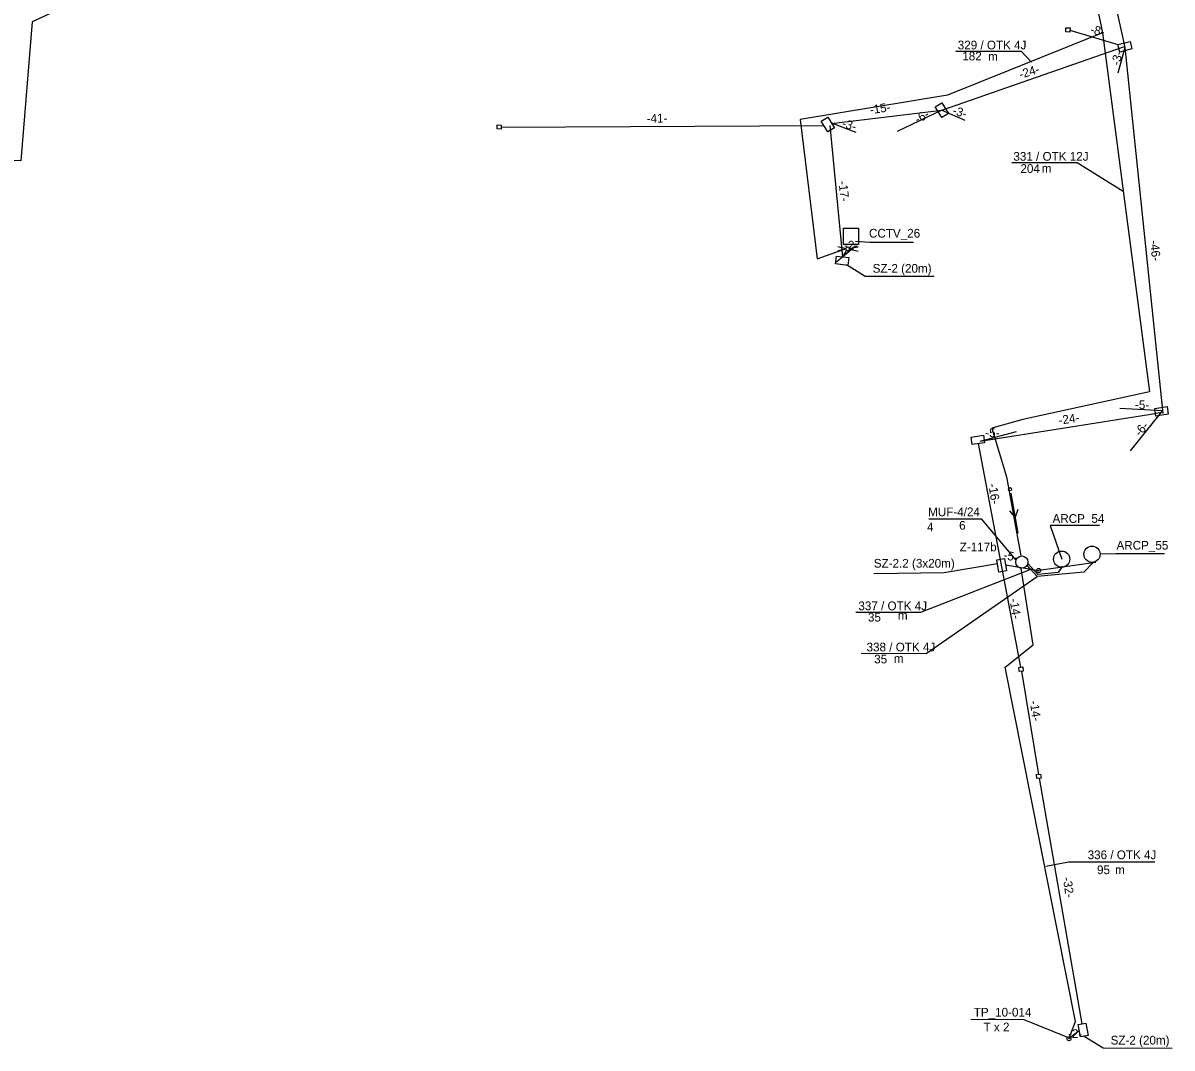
# Model space of a CAD drawing. Extents: x 6494530 to 6506885, y 5884901 to 5892312.
# Drawn here: x 6500365.8 to 6500507.5, y 5886767.5 to 5886893.9 of the extents above; entities that cross this region are included whole.
import ezdxf

# ---------------------------------------------------------------- set-up
doc = ezdxf.new("R2010")
doc.units = 0
for name, color, linetype in [('kabel OTK do tab pasaż', 7, 'Continuous'), ('kabel W KANALIZACJI ISTN', 7, 'Continuous'), ('kamera CCTV', 7, 'Continuous'), ('kamery ARCP_nowe', 7, 'Continuous'), ('Kanalizacja_proj', 7, 'Continuous'), ('NOWY OPIS ZŁĄCZA', 7, 'Continuous'), ('opis ARCP', 7, 'Continuous'), ('opis CCTV', 7, 'Continuous'), ('opis kabla infopasażer_OTK', 7, 'Continuous'), ('opis PS', 7, 'Continuous'), ('opis SZ-2', 7, 'Continuous'), ('opis SZ-2_2', 7, 'Continuous'), ('opis tablic inf przystankowej', 7, 'Continuous'), ('proj wysięgnik', 7, 'Continuous'), ('projektowany słup_do_kamery ARCP', 7, 'Continuous'), ('SKR-2', 7, 'Continuous'), ('Tekst2', 7, 'Continuous'), ('Warstwa 59', 7, 'Continuous'), ('Warstwa 62', 7, 'Continuous'), ('WOJEWÓDZKIE', 7, 'Continuous')]:
    doc.layers.add(name, color=color, linetype=linetype)

# ---------------------------------------------------------------- blocks, each defined once
blk = doc.blocks.new('ELSLP1_3')
at = {"layer": 'Warstwa 59'}
blk.add_circle((0, 0), 0.2, dxfattribs=at)
blk = doc.blocks.new('ELKIE1')
at = {"layer": 'Warstwa 59'}
blk.add_line((0.5, 0), (5.5, 0), dxfattribs=at)
blk.add_lwpolyline([(2.63, 0.5), (3.5, 0), (2.63, -0.5)], dxfattribs=at)
blk = doc.blocks.new('ELLATA_301')
at = {"layer": 'Warstwa 59'}
for p, q in [((-1.25, 0.25), (-0.24, 0.05)), ((1.25, 0.25), (0.25, 0.05)), ((-0.25, -0.05), (-1.25, -0.25)), ((0.24, -0.05), (1.25, -0.25))]:
    blk.add_line(p, q, dxfattribs=at)
blk.add_circle((0, 0), 0.25, dxfattribs=at)

msp = doc.modelspace()

# ---------------------------------------------------------------- linework, layer by layer
at = {"layer": 'kabel OTK do tab pasaż'}
for points in [[(6500487.34, 5886948.09), (6500498.95, 5886892.7), (6500479.81, 5886885.04), (6500461.64, 5886882.01), (6500463.76, 5886864.85), (6500467.31, 5886866.13)], [(6500498.95, 5886892.7), (6500504.72, 5886848.46), (6500489.12, 5886845.02), (6500485.31, 5886843.98), (6500487.1, 5886837.95), (6500488.88, 5886828.22)], [(6500497.79, 5886827.4), (6500496.62, 5886826.19), (6500490.88, 5886825.68), (6500489.61, 5886827.08)], [(6500493.99, 5886826.96), (6500493.48, 5886826.18), (6500490.96, 5886825.92), (6500489.69, 5886827.32)], [(6500494.81, 5886768.66), (6500495.6, 5886770.79), (6500486.94, 5886814.47), (6500490.41, 5886817.25), (6500488.89, 5886826.65)]]:
    msp.add_lwpolyline(points, dxfattribs=at)
at = {"layer": 'kabel W KANALIZACJI ISTN'}
msp.add_lwpolyline([(6500462.5, 5886937.99), (6500461.18, 5886937.5), (6500366.93, 5886894.06), (6500365.54, 5886876.94), (6500309.61, 5886878.56), (6500172.98, 5886882.25), (6500149.6, 5886882.33), (6500092.15, 5886883.59), (6500064.17, 5886878.79), (6500044.52, 5886871.14), (6500004.6, 5886853.38), (6500010.59, 5886841.85), (6500004.26, 5886839.17), (6500001.73, 5886830.88), (6499991.08, 5886822.6), (6499990.45, 5886820.26), (6499985.2, 5886819)], dxfattribs=at)
msp.add_circle((6500488.99, 5886827.45), 0.757, dxfattribs=at)
at = {"layer": 'kamera CCTV'}
msp.add_lwpolyline([(6500467.01, 5886868.61), (6500468.85, 5886868.61), (6500468.85, 5886866.62), (6500467.01, 5886866.62)], close=True, dxfattribs=at)
at = {"layer": 'kamery ARCP_nowe'}
for centre in [(6500493.91, 5886827.81), (6500497.65, 5886828.41)]:
    msp.add_circle(centre, 1, dxfattribs=at)
at = {"layer": 'Kanalizacja_proj'}
for p, q in [((6500489.57, 5886945.82), (6500501.7, 5886890.91)), ((6500479.12, 5886883.19), (6500501.66, 5886891.03)), ((6500501.7, 5886890.91), (6500500.82, 5886887.72)), ((6500501.7, 5886890.91), (6500506.4, 5886845.77)), ((6500465.49, 5886881.55), (6500479.12, 5886883.19)), ((6500479.12, 5886883.19), (6500473.63, 5886880.55)), ((6500479.12, 5886883.19), (6500481.98, 5886881.95)), ((6500468.45, 5886866.41), (6500466.13, 5886864.42)), ((6500483.86, 5886842.37), (6500504.67, 5886845.65)), ((6500501.06, 5886846.44), (6500506.38, 5886846.13)), ((6500502.4, 5886841.17), (6500506.38, 5886846.13)), ((6500504.67, 5886845.65), (6500506.24, 5886845.93)), ((6500483.86, 5886842.37), (6500488.34, 5886843.54))]:
    msp.add_line(p, q, dxfattribs=at)
for points in [[(6500494.91, 5886892.81), (6500494.41, 5886892.84), (6500494.44, 5886893.34), (6500494.94, 5886893.31)], [(6500424.76, 5886880.84), (6500424.26, 5886880.86), (6500424.28, 5886881.36), (6500424.78, 5886881.33)], [(6500489.17, 5886814.01), (6500488.67, 5886813.96), (6500488.61, 5886814.45), (6500489.11, 5886814.51)], [(6500491.36, 5886800.81), (6500490.86, 5886800.75), (6500490.81, 5886801.25), (6500491.3, 5886801.31)]]:
    msp.add_lwpolyline(points, close=True, dxfattribs=at)
at = {"layer": 'opis ARCP'}
for points in [[(6500498.56, 5886831.96), (6500492.48, 5886831.94), (6500493.93, 5886827.81)], [(6500506.6, 5886828.47), (6500500.58, 5886828.48), (6500498.67, 5886828.44)]]:
    msp.add_lwpolyline(points, dxfattribs=at)
at = {"layer": 'opis CCTV'}
msp.add_lwpolyline([(6500475.61, 5886866.84), (6500470.24, 5886866.87), (6500468.48, 5886867)], dxfattribs=at)
at = {"layer": 'opis kabla infopasażer_OTK'}
for points in [[(6500480.87, 5886890.47), (6500488.91, 5886890.45), (6500490.18, 5886889.09)], [(6500487.77, 5886876.73), (6500495.81, 5886876.72), (6500501.49, 5886873.19)], [(6500468.52, 5886821.27), (6500476.55, 5886821.25), (6500490.21, 5886826.6)], [(6500469.18, 5886816.21), (6500477.21, 5886816.19), (6500490.88, 5886825.68)], [(6500491.94, 5886789.96), (6500494.74, 5886790.48), (6500505.41, 5886790.46)]]:
    msp.add_lwpolyline(points, dxfattribs=at)
at = {"layer": 'opis PS'}
msp.add_lwpolyline([(6500477.53, 5886832.77), (6500477.53, 5886832.77), (6500477.53, 5886832.77), (6500477.53, 5886832.77), (6500483.98, 5886832.77), (6500488.27, 5886827.69)], dxfattribs=at)
at = {"layer": 'opis SZ-2'}
for points in [[(6500467.35, 5886864.14), (6500469.66, 5886862.71), (6500478.17, 5886862.69)], [(6500496.69, 5886768.97), (6500499.01, 5886767.54), (6500507.52, 5886767.52)]]:
    msp.add_lwpolyline(points, dxfattribs=at)
at = {"layer": 'opis SZ-2_2'}
msp.add_lwpolyline([(6500470.72, 5886826.04), (6500479.4, 5886826.18), (6500486.01, 5886827.28)], dxfattribs=at)
at = {"layer": 'opis tablic inf przystankowej'}
msp.add_lwpolyline([(6500494.65, 5886768.83), (6500489.29, 5886771.01), (6500482.69, 5886771.03)], dxfattribs=at)
at = {"layer": 'proj wysięgnik'}
msp.add_line((6500498.12, 5886827.4), (6500491.07, 5886826.41), dxfattribs=at)
at = {"layer": 'projektowany słup_do_kamery ARCP'}
msp.add_circle((6500491.07, 5886826.41), 0.25, dxfattribs=at)
at = {"layer": 'SKR-2'}
for points in [[(6500501.09, 5886890.34), (6500500.85, 5886891.26), (6500502.34, 5886891.65), (6500502.58, 5886890.72)], [(6500478.32, 5886883.58), (6500479.13, 5886884.08), (6500479.94, 5886882.77), (6500479.13, 5886882.27)], [(6500464.26, 5886881.82), (6500465.07, 5886882.32), (6500465.88, 5886881.01), (6500465.07, 5886880.5)], [(6500466.01, 5886864.22), (6500466.12, 5886865.17), (6500467.65, 5886864.99), (6500467.54, 5886864.04)], [(6500505.54, 5886845.44), (6500505.39, 5886846.38), (6500506.92, 5886846.62), (6500507.06, 5886845.68)], [(6500482.88, 5886841.93), (6500482.73, 5886842.87), (6500484.26, 5886843.11), (6500484.4, 5886842.17)], [(6500487.09, 5886826.36), (6500486.14, 5886826.21), (6500485.91, 5886827.73), (6500486.85, 5886827.88)], [(6500495.94, 5886770.4), (6500496.88, 5886770.57), (6500497.16, 5886769.06), (6500496.22, 5886768.88)]]:
    msp.add_lwpolyline(points, close=True, dxfattribs=at)
at = {"layer": 'Tekst2'}
for p, q in [((6500494.93, 5886893.06), (6500500.85, 5886891.26)), ((6500424.77, 5886881.08), (6500464.6, 5886881.27)), ((6500465.29, 5886881.3), (6500466.88, 5886865.05)), ((6500465.6, 5886881.57), (6500468.5, 5886880.46)), ((6500467.37, 5886865.9), (6500466.88, 5886865.05)), ((6500467.18, 5886865.34), (6500466.91, 5886865.1)), ((6500467.18, 5886865.32), (6500468.45, 5886866.41)), ((6500488.86, 5886814.48), (6500483.64, 5886842.05)), ((6500486.97, 5886827.12), (6500491.07, 5886826.41)), ((6500488.95, 5886813.99), (6500491.06, 5886801.23)), ((6500491.11, 5886800.78), (6500496.41, 5886770.49)), ((6500496.08, 5886769.64), (6500494.83, 5886768.69))]:
    msp.add_line(p, q, dxfattribs=at)
at = {"layer": 'Warstwa 62'}
msp.add_circle((6500494.8, 5886768.67), 0.25, dxfattribs=at)

# ---------------------------------------------------------------- block references
at = {"layer": 'Warstwa 59'}
for name, p, xscale, yscale, rotation in [('ELLATA_301', (6500467.55, 5886866.07), 0.9999986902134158, 0.9999986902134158, -1.2452772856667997), ('ELKIE1', (6500487.53, 5886836.43), 1.0000002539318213, 1.0000002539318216, -79.63692601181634)]:
    msp.add_blockref(name, p, dxfattribs=dict(at, xscale=xscale, yscale=yscale, rotation=rotation))
msp.add_blockref('ELSLP1_3', (6500487.53, 5886836.43), dxfattribs=at)

# ---------------------------------------------------------------- texts
at = {"layer": 'NOWY OPIS ZŁĄCZA'}
msp.add_text('Z-117b', height=1.075, dxfattribs=at).set_placement((6500481.33, 5886828.77))
at = {"layer": 'opis ARCP'}
for s, p in [('ARCP_54', (6500492.78, 5886832.28)), ('ARCP_55', (6500500.67, 5886828.98))]:
    msp.add_text(s, height=1.075, dxfattribs=at).set_placement(p)
at = {"layer": 'opis CCTV'}
msp.add_text('CCTV_26', height=1.075, dxfattribs=at).set_placement((6500470.14, 5886867.46))
at = {"layer": 'opis kabla infopasażer_OTK'}
for s, height, p in [('329 / OTK 4J', 1.075, (6500481.09, 5886890.67)), ('182', 1.075, (6500481.65, 5886889.31)), ('m', 1.07, (6500484.85, 5886889.26)), ('331 / OTK 12J', 1.075, (6500487.95, 5886876.94)), ('204', 1.075, (6500488.82, 5886875.44)), ('m', 1.07, (6500491.45, 5886875.46)), ('337 / OTK 4J', 1.075, (6500468.83, 5886821.51)), ('35', 1.075, (6500470.01, 5886820.11)), ('m', 1.07, (6500473.71, 5886820.35)), ('338 / OTK 4J', 1.075, (6500469.84, 5886816.43)), ('35', 1.075, (6500470.78, 5886814.95)), ('m', 1.07, (6500473.21, 5886815.02)), ('336 / OTK 4J', 1.075, (6500497.11, 5886790.81)), ('95', 1.075, (6500498.27, 5886788.96)), ('m', 1.07, (6500500.5, 5886788.97))]:
    msp.add_text(s, height=height, dxfattribs=at).set_placement(p)
at = {"layer": 'opis PS'}
for s, height, p in [('MUF-4/24', 1.075, (6500477.43, 5886833.1)), ('4', 1.07, (6500477.3, 5886831.24)), ('6', 1.07, (6500481.26, 5886831.44))]:
    msp.add_text(s, height=height, dxfattribs=at).set_placement(p)
at = {"layer": 'opis SZ-2'}
for p in [(6500470.59, 5886863.13), (6500499.94, 5886767.95)]:
    msp.add_text('SZ-2 (20m)', height=1.075, dxfattribs=at).set_placement(p)
at = {"layer": 'opis SZ-2_2'}
msp.add_text('SZ-2.2 (3x20m)', height=1.075, dxfattribs=at).set_placement((6500470.73, 5886826.76))
at = {"layer": 'opis tablic inf przystankowej'}
for s, p in [('TP_10-014', (6500483.06, 5886771.4)), ('T x 2', (6500484.27, 5886769.58))]:
    msp.add_text(s, height=1.075, dxfattribs=at).set_placement(p)
at = {"layer": 'WOJEWÓDZKIE'}
for s, rotation, p in [('-8-', 347.3121, (6500497.36, 5886892.66)), ('-3-', 76.6915, (6500501.05, 5886888.62)), ('-24-', 16.971, (6500488.82, 5886887.04)), ('-15-', 8.5843, (6500470.32, 5886882.67)), ('-41-', 1.3971, (6500442.73, 5886881.61)), ('-6-', 29.6773, (6500476.15, 5886881.5)), ('-3-', 342.9897, (6500480.35, 5886882.7)), ('-3-', 342.9897, (6500466.72, 5886881.11)), ('-17-', 276.0807, (6500466.38, 5886874.4)), ('-2-', 359.1201, (6500467.05, 5886866)), ('-46-', 276.0807, (6500504.8, 5886867.08)), ('-5-', 359.1201, (6500502.94, 5886846.33)), ('-24-', 8.5843, (6500493.62, 5886844.38)), ('-6-', 49.3355, (6500503.57, 5886842.86)), ('-5-', 359.1201, (6500484.48, 5886842.87)), ('-16-', 278.3544, (6500484.87, 5886837.06)), ('-5-', 347.7745, (6500486.66, 5886827.84)), ('-14-', 278.3544, (6500487.48, 5886822.89)), ('-14-', 278.3544, (6500489.96, 5886810.29)), ('-32-', 278.3544, (6500494.04, 5886788.52)), ('-2-', 359.1201, (6500494.68, 5886768.77))]:
    msp.add_text(s, height=1.075, rotation=rotation, dxfattribs=at).set_placement(p)

doc.saveas('drawing.dxf')
